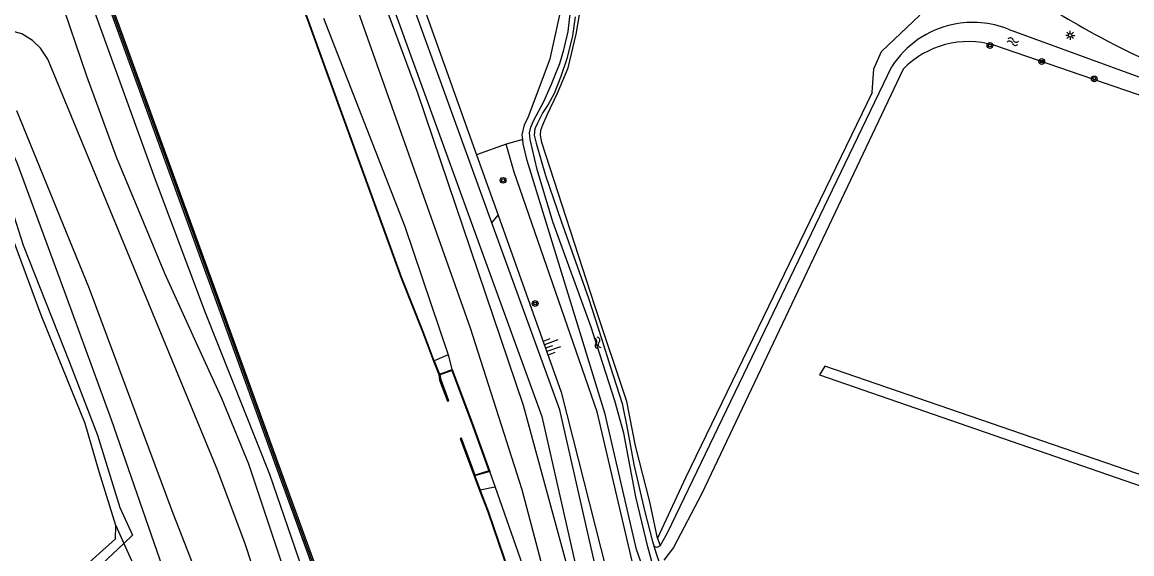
# Model space of a CAD drawing. Extents: x 135990 to 139000, y 393500 to 396000.
# Drawn here: x 136363.5 to 136517.1, y 395122 to 395195.6 of the extents above; entities that cross this region are included whole.
import ezdxf

# ---------------------------------------------------------------- set-up
doc = ezdxf.new("R2010")
doc.units = 0
for name, color, linetype in [('gg-afsc-muur', 7, 'Continuous'), ('gg-knt-BGT kruinlijn', 7, 'Continuous'), ('gg-knt-bronhoudergrens', 7, 'Continuous'), ('gg-knt-onverhard', 7, 'Continuous'), ('gg-knt-verharding', 7, 'Continuous'), ('gg-kntw-beschoeiing', 7, 'Continuous'), ('gg-kntw-bovenkant insteek waterloop', 7, 'Continuous'), ('gt-grn-groengrens', 7, 'Continuous'), ('gt-symb-boom', 7, 'Continuous'), ('gt-symb-lichtmast', 7, 'Continuous'), ('gt-symb-talud symbool', 7, 'Continuous'), ('gt-symb-watersymbool', 7, 'Continuous'), ('gx-grn-maaiveld', 7, 'Continuous')]:
    doc.layers.add(name, color=color, linetype=linetype)

# ---------------------------------------------------------------- blocks, each defined once
blk = doc.blocks.new('gt0-BOOM')
at = {"layer": 'gt-symb-boom'}
for radius in [0.4, 0.2]:
    blk.add_circle((0, 0), radius, dxfattribs=at)
blk = doc.blocks.new('gt0-WA')
at = {"layer": 'gt-symb-watersymbool'}
for centre, start, end in [((-0.32, 0.02), 28.0725, 151.9275), ((0.43, 0.42), 208.0725, 331.9275), ((-0.32, -0.43), 28.0725, 151.9275), ((0.43, -0.03), 208.0725, 331.9275)]:
    blk.add_arc(centre, 0.425, start, end, dxfattribs=at)
blk = doc.blocks.new('gt0-LMAST')
at = {"layer": 'gt-symb-lichtmast'}
for p, q in [((-0.18, 0.17), (-0.45, 0.44)), ((-0.01, 0.25), (-0.01, 0.62)), ((0.17, 0.17), (0.44, 0.44)), ((-0.26, 0), (-0.63, 0)), ((-0.18, -0.18), (-0.45, -0.45)), ((-0.01, -0.25), (-0.01, -0.63)), ((0.44, -0.45), (0.17, -0.18)), ((0.24, 0), (0.62, 0))]:
    blk.add_line(p, q, dxfattribs=at)
blk.add_circle((-0.01, 0), 0.25, dxfattribs=at)
blk = doc.blocks.new('gt0-TALUD_1')
at = {"layer": 'gt-symb-talud symbool'}
for p, q in [((-1, -1), (-1, 0)), ((-0.5, -2), (-0.5, 0)), ((0, -1), (0, 0)), ((0.5, -2), (0.5, 0)), ((1, -1), (1, 0))]:
    blk.add_line(p, q, dxfattribs=at)

msp = doc.modelspace()

# ---------------------------------------------------------------- linework, layer by layer
at = {"layer": 'gg-afsc-muur'}
for p, q in [((136421.235, 395146.815), (136421.333, 395146.064)), ((136421.333, 395146.064), (136422.402, 395143.26)), ((136426.108, 395132.823), (136424.193, 395137.891))]:
    msp.add_line(p, q, dxfattribs=at)
at = {"layer": 'gg-knt-BGT kruinlijn'}
for p, q in [((136405.186, 395196.125), (136416.401, 395167.281)), ((136416.401, 395167.281), (136422.411, 395149.543)), ((136434.954, 395114.136), (136428.968, 395131.2))]:
    msp.add_line(p, q, dxfattribs=at)
at = {"layer": 'gg-knt-bronhoudergrens'}
for p, q in [((136482.424, 395191.516), (136487.715, 395196.543)), ((136481.365, 395189.135), (136482.424, 395191.516)), ((136481.101, 395185.828), (136481.365, 395189.135))]:
    msp.add_line(p, q, dxfattribs=at)
at = {"layer": 'gg-knt-onverhard'}
for points in [[(136387.345, 395260.083), (136402.709, 395217.493), (136425.459, 395153.276), (136432.605, 395130.904), (136437.191, 395113.596), (136439.383, 395107.489)], [(136442.266, 395108.523), (136441.488, 395110.945), (136440.07, 395116.126), (136432.841, 395142.533), (136418.231, 395185.77), (136404.642, 395222.375), (136394.111, 395250.745), (136393.059, 395253.981)]]:
    msp.add_lwpolyline(points, dxfattribs=at)
at = {"layer": 'gg-knt-verharding'}
for p, q in [((136428.475, 395167.813), (136394.154, 395262.275)), ((136426.347, 395177.219), (136429.325, 395168.883))]:
    msp.add_line(p, q, dxfattribs=at)
for points in [[(136396.051, 395264.668), (136395.99, 395262.73), (136399.18, 395253.272), (136426.347, 395177.219)], [(136393.059, 395253.981), (136396.608, 395247.777), (136426.547, 395165.38)], [(136489.86, 395000), (136488.2, 395004.38), (136484.04, 395015.902), (136450.15, 395111.343), (136443.06, 395141.653), (136431.57, 395174.82), (136430.456, 395178.687)], [(136445.308, 395109.238), (136437.885, 395141.914), (136428.475, 395167.813)], [(136429.325, 395168.883), (136438.08, 395144.373), (136448.28, 395104.204), (136480.97, 395013.492), (136485.76, 395000)], [(136426.547, 395165.38), (136435.397, 395141.022), (136442.716, 395108.685)]]:
    msp.add_lwpolyline(points, dxfattribs=at)
for centre, radius, start, end in [((136570.465, 395303.096), 123.874, 235.99354, 242.17603), ((136577.879, 395314.973), 137.842, 241.75464, 249.92711)]:
    msp.add_arc(centre, radius, start, end, dxfattribs=at)
at = {"layer": 'gg-kntw-beschoeiing'}
for p, q in [((136375.169, 395199.196), (136383.986, 395174.944)), ((136383.986, 395174.944), (136391.082, 395155.444)), ((136391.082, 395155.444), (136398.975, 395133.652)), ((136398.975, 395133.652), (136407.547, 395110.151))]:
    msp.add_line(p, q, dxfattribs=at)
at = {"layer": 'gg-kntw-bovenkant insteek waterloop'}
for points in [[(136499.93, 395194.624), (136532.19, 395182.83), (136601.724, 395159.802)], [(136600.918, 395157.47), (136532.89, 395180.4), (136497.97, 395192.383)], [(136473.831, 395146.756), (136577.715, 395110.851), (136578.232, 395112.345), (136474.559, 395147.97), (136473.831, 395146.756)]]:
    msp.add_lwpolyline(points, dxfattribs=at)
for centre, radius, start, end in [((136495.052, 395182.177), 13.369, 101.79774, 147.06502), ((136495.051, 395182.178), 13.368, 68.59365, 101.7931), ((136494.434, 395180.297), 12.593, 73.6909, 135.87112)]:
    msp.add_arc(centre, radius, start, end, dxfattribs=at)
at = {"layer": 'gt-grn-groengrens'}
for p, q in [((136430.456, 395178.687), (136426.347, 395177.219)), ((136432.736, 395179.344), (136430.456, 395178.687)), ((136428.475, 395167.813), (136429.325, 395168.883))]:
    msp.add_line(p, q, dxfattribs=at)
at = {"layer": 'gx-grn-maaiveld'}
for p, q in [((136452.8, 395124.94), (136483.832, 395189.446)), ((136422.411, 395149.543), (136420.465, 395148.72)), ((136428.968, 395131.2), (136428.17, 395133.41)), ((136376.424, 395125.916), (136377.523, 395123.456)), ((136377.523, 395123.456), (136378.725, 395124.583)), ((136451.768, 395123.118), (136452.8, 395124.94)), ((136377.523, 395123.456), (136379.438, 395119.168)), ((136451.823, 395120.311), (136450.937, 395123.043)), ((136451.415, 395124.194), (136451.768, 395123.118))]:
    msp.add_line(p, q, dxfattribs=at)
for points in [[(136420.465, 395148.72), (136418.976, 395152.784), (136416.007, 395160.2), (136405.677, 395188.64), (136394.182, 395220.428), (136384.78, 395246.187), (136380.729, 395257.489)], [(136356.65, 395242.66), (136357.033, 395239.577), (136364.459, 395220.027), (136372.864, 395198.734), (136381.854, 395173.826), (136388.773, 395155.415), (136397.707, 395133.056), (136405.706, 395109.689)], [(136407.359, 395110.083), (136398.787, 395133.584), (136390.894, 395155.376), (136383.798, 395174.876), (136374.981, 395199.128), (136366.788, 395221.709), (136359.564, 395241.466), (136358.887, 395243.326)], [(136359.263, 395243.462), (136359.94, 395241.602), (136367.164, 395221.845), (136375.357, 395199.264), (136384.174, 395175.012), (136391.27, 395155.512), (136399.163, 395133.72), (136407.735, 395110.219)], [(136432.736, 395179.344), (136432.688, 395179.966), (136433.007, 395181.371), (136433.55, 395182.53), (136436.558, 395190.485), (136438.262, 395198.271), (136438.992, 395206.868), (136439.559, 395216.414), (136436.797, 395226.261), (136434.25, 395238.623)], [(136451.415, 395124.194), (136450.353, 395129.213), (136448.335, 395136.94), (136447.14, 395143.101), (136442.732, 395156.325), (136435.403, 395178.949), (136435.19, 395179.931), (136435.27, 395180.648), (136435.509, 395181.365), (136436.146, 395182.773), (136437.554, 395185.747), (136439.041, 395189.279), (136440.156, 395193.925), (136442.147, 395205.503), (136442.652, 395209.964), (136442.732, 395213.921), (136441.67, 395221.25), (136439.625, 395231.951), (136438.65, 395237.248)], [(136406.54, 395099.347), (136400.293, 395118.071), (136394.812, 395134.413), (136391.077, 395143.512), (136387.594, 395151.141), (136383.214, 395160.796), (136380.28, 395167.803), (136376.501, 395176.918), (136372.386, 395188.099), (136368.59, 395199.411), (136365.008, 395208.857), (136356.675, 395232.349)], [(136394.088, 395220.394), (136405.583, 395188.606), (136415.913, 395160.166), (136418.882, 395152.75), (136420.371, 395148.686), (136421.132, 395146.846), (136421.239, 395146.03), (136422.337, 395143.138), (136422.531, 395143.203), (136421.431, 395146.088), (136421.336, 395146.813), (136422.937, 395147.395), (136425.629, 395140.155), (136428.04, 395133.478), (136426.181, 395132.913), (136424.251, 395138.02), (136424.064, 395137.95), (136426.026, 395132.756), (136426.775, 395130.775), (136427.896, 395127.807), (136433.526, 395111.297)], [(136451.826, 395116.563), (136450.074, 395122.99), (136448.401, 395129.894), (136446.728, 395138.71), (136445.48, 395143.171), (136442.24, 395153.367), (136436.903, 395167.972), (136434.752, 395175.195), (136433.77, 395179.364), (136433.663, 395180.267), (136433.876, 395181.063), (136434.221, 395181.94), (136435.682, 395184.622), (136436.73, 395186.998), (136437.301, 395188.366), (136437.886, 395189.866), (136438.43, 395191.765), (136439.027, 395194.287), (136439.904, 395201.935)], [(136440.023, 395196.332), (136439.651, 395193.677), (136438.828, 395190.517), (136438.005, 395188.047), (136437.076, 395185.71), (136436.252, 395184.17), (136435.509, 395183.081), (136434.792, 395181.594), (136434.42, 395180.798), (136434.314, 395179.948), (136434.606, 395178.833), (136435.881, 395174.372), (136438.085, 395168.025), (136441.829, 395157.404), (136443.661, 395151.801), (136444.909, 395147.818), (136446.502, 395142.825), (136447.219, 395139.4), (136448.122, 395134.381), (136449.609, 395128.008), (136450.698, 395123.707), (136450.937, 395123.043)], [(136535.526, 394716.997), (136523.691, 394751.132), (136504.129, 394805.416), (136487.721, 394851.459), (136472.886, 394895.957), (136458.069, 394936.914), (136444.349, 394975.425), (136432.215, 395010.308), (136417.121, 395052.784), (136405.905, 395088.093), (136394.317, 395123.396), (136390.543, 395133.48), (136380.105, 395158.728), (136367.012, 395190.453), (136365.986, 395191.971), (136364.861, 395193.033), (136363.424, 395193.94), (136361.886, 395194.368), (136360.72, 395194.424), (136359.309, 395194.255), (136358.279, 395193.667), (136357.467, 395192.765), (136354.939, 395188.859), (136353.855, 395187.184)], [(136485.395, 395189.065), (136457.533, 395130.361), (136453.612, 395122.893), (136452.283, 395121.15)], [(136481.101, 395185.828), (136455.294, 395132.516), (136451.415, 395124.194)], [(136362.671, 395183.376), (136362.679, 395183.361), (136372.713, 395158.725), (136384.315, 395127.618), (136387.443, 395119.616)], [(136357.624, 395181.465), (136358.696, 395179.639), (136359.998, 395175.86), (136363.575, 395164.729), (136369.953, 395148.636), (136373.863, 395138.43), (136376.976, 395128.434), (136378.725, 395124.583)], [(136383.715, 395117.833), (136375.794, 395140.575), (136369.699, 395157.322), (136362.736, 395176.095), (136359.857, 395182.311)], [(136376.424, 395125.916), (136374.097, 395133.341), (136372.177, 395140.065), (136366.059, 395155.023), (136356.502, 395180.867), (136356.442, 395181.018)], [(136491.92, 395000), (136484.99, 395019.19), (136448.512, 395122.627), (136444.139, 395141.342), (136433.358, 395176.424), (136432.783, 395178.722), (136432.736, 395179.344)], [(136422.996, 395147.523), (136422.529, 395149.417), (136422.411, 395149.543)], [(136420.465, 395148.72), (136421.226, 395146.88), (136422.996, 395147.523)], [(136422.996, 395147.523), (136425.723, 395140.19), (136428.17, 395133.41)], [(136428.17, 395133.41), (136426.12, 395132.79), (136426.869, 395130.809)], [(136428.968, 395131.2), (136428.889, 395131.241), (136426.869, 395130.809)], [(136426.869, 395130.809), (136427.99, 395127.841), (136433.62, 395111.331)], [(136380.682, 395116.383), (136380.399, 395116.642), (136379.532, 395116.795), (136374, 395112.774), (136372.102, 395112.248), (136369.248, 395116.477), (136369.142, 395117.578), (136376.39, 395124.074), (136376.424, 395125.916)], [(136377.523, 395123.456), (136370.682, 395117.042), (136372.474, 395113.848), (136379.438, 395119.168)], [(136451.768, 395123.118), (136451.362, 395122.883), (136450.937, 395123.043)]]:
    msp.add_lwpolyline(points, dxfattribs=at)

# ---------------------------------------------------------------- block references
at = {"layer": 'gt-symb-boom'}
for p in [(136497.416, 395192.343), (136504.585, 395190.127), (136511.865, 395187.724), (136430.027, 395173.691), (136434.47, 395156.649)]:
    msp.add_blockref('gt0-BOOM', p, dxfattribs=at)
at = {"layer": 'gt-symb-lichtmast'}
msp.add_blockref('gt0-LMAST', (136508.535, 395193.754), dxfattribs=at)
at = {"layer": 'gt-symb-talud symbool', "xscale": 1.0001299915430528, "yscale": 1.000129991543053, "rotation": 109.6307022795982}
msp.add_blockref('gt0-TALUD_1', (136435.906, 395150.46), dxfattribs=at)
at = {"layer": 'gt-symb-watersymbool'}
for p, rotation in [((136500.535, 395192.897), -12.006708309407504), ((136443.075, 395151.249), -71.69193184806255)]:
    msp.add_blockref('gt0-WA', p, dxfattribs=dict(at, rotation=rotation))

doc.saveas('drawing.dxf')
